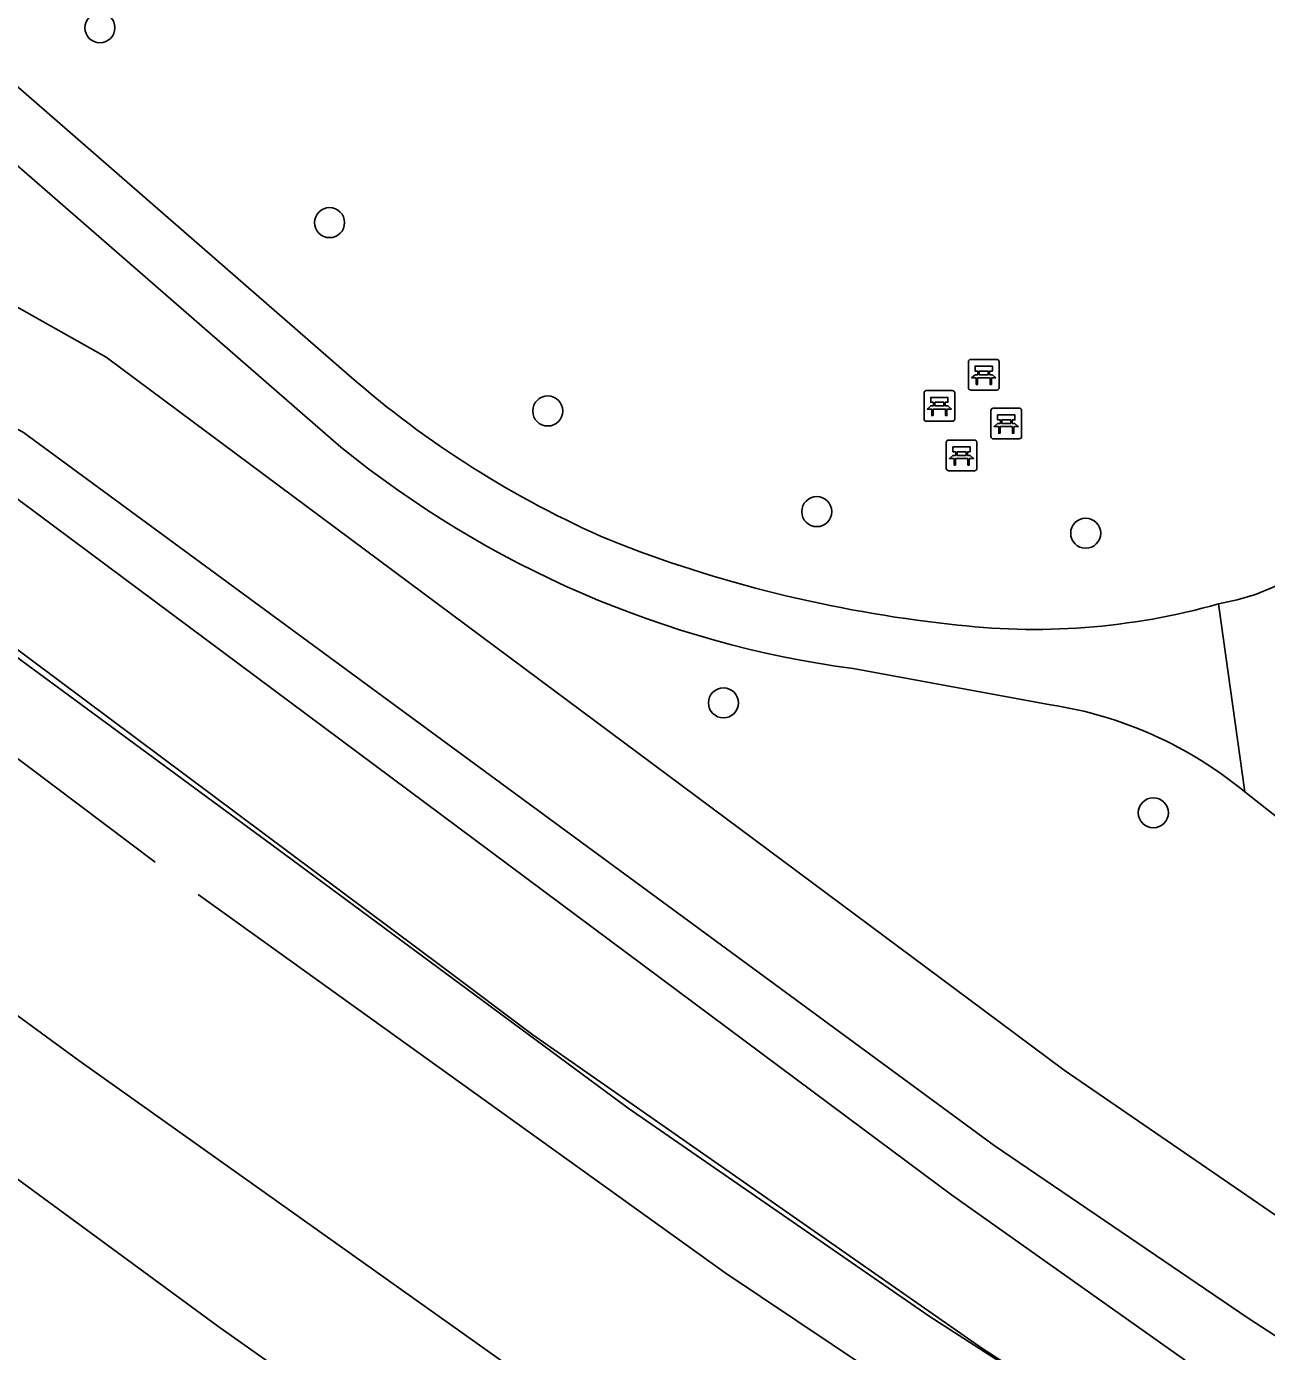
# Model space of a CAD drawing. Extents: x 160304 to 160955, y 383684 to 384161.
# Drawn here: x 160524.56 to 160564.93, y 383819.6 to 383862.76 of the extents above; entities that cross this region are included whole.
import ezdxf

# ---------------------------------------------------------------- set-up
doc = ezdxf.new("R2010")
doc.units = 0
for name, color, linetype in [('IMGEO_Bank', 7, 'Continuous'), ('IMGEO_Boom', 7, 'Continuous'), ('IMGEO_Geluidsscherm', 7, 'Continuous'), ('IMGEO_Greppel_droge_sloot', 7, 'Continuous'), ('IMGEO_Groenvoorziening', 7, 'Continuous'), ('IMGEO_Hek', 7, 'Continuous'), ('IMGEO_Spoor', 7, 'Continuous'), ('IMGEO_Spoorbaan_halfverhard', 7, 'Continuous'), ('IMGEO_Voetpad_halfverhard', 7, 'Continuous')]:
    doc.layers.add(name, color=color, linetype=linetype)

msp = doc.modelspace()

# ---------------------------------------------------------------- linework, layer by layer
at = {"layer": 'IMGEO_Bank'}
for p, q in [((160555.229, 383850.989), (160555.229, 383851.83)), ((160555.229, 383851.83), (160555.229, 383850.989)), ((160555.304, 383851.914), (160556.145, 383851.914)), ((160556.145, 383851.914), (160555.304, 383851.914)), ((160556.229, 383851.839), (160556.229, 383850.998)), ((160556.229, 383850.998), (160556.229, 383851.839)), ((160555.926, 383851.312), (160555.533, 383851.312)), ((160555.538, 383851.42), (160555.538, 383851.526)), ((160555.582, 383851.526), (160555.582, 383851.42)), ((160555.87, 383851.532), (160555.588, 383851.532)), ((160555.588, 383851.414), (160555.87, 383851.414)), ((160555.876, 383851.42), (160555.876, 383851.526)), ((160555.92, 383851.526), (160555.92, 383851.42)), ((160553.858, 383850.896), (160554.699, 383850.896)), ((160554.699, 383850.896), (160553.858, 383850.896)), ((160556.154, 383850.914), (160555.313, 383850.914)), ((160555.313, 383850.914), (160556.154, 383850.914)), ((160553.783, 383849.971), (160553.783, 383850.812)), ((160553.783, 383850.812), (160553.783, 383849.971)), ((160554.092, 383850.402), (160554.092, 383850.508)), ((160554.136, 383850.508), (160554.136, 383850.402)), ((160554.424, 383850.514), (160554.142, 383850.514)), ((160554.43, 383850.402), (160554.43, 383850.508)), ((160554.474, 383850.508), (160554.474, 383850.402)), ((160554.783, 383850.821), (160554.783, 383849.98)), ((160554.783, 383849.98), (160554.783, 383850.821)), ((160554.48, 383850.294), (160554.087, 383850.294)), ((160554.142, 383850.396), (160554.424, 383850.396)), ((160555.961, 383849.399), (160555.961, 383850.24)), ((160555.961, 383850.24), (160555.961, 383849.399)), ((160556.036, 383850.324), (160556.877, 383850.324)), ((160556.877, 383850.324), (160556.036, 383850.324)), ((160556.961, 383850.249), (160556.961, 383849.408)), ((160556.961, 383849.408), (160556.961, 383850.249)), ((160554.708, 383849.896), (160553.867, 383849.896)), ((160553.867, 383849.896), (160554.708, 383849.896)), ((160556.658, 383849.722), (160556.265, 383849.722)), ((160556.27, 383849.83), (160556.27, 383849.936)), ((160556.314, 383849.936), (160556.314, 383849.83)), ((160556.602, 383849.942), (160556.32, 383849.942)), ((160556.32, 383849.824), (160556.602, 383849.824)), ((160556.608, 383849.83), (160556.608, 383849.936)), ((160556.652, 383849.936), (160556.652, 383849.83)), ((160554.507, 383848.359), (160554.507, 383849.2)), ((160554.507, 383849.2), (160554.507, 383848.359)), ((160554.582, 383849.284), (160555.423, 383849.284)), ((160555.423, 383849.284), (160554.582, 383849.284)), ((160555.507, 383849.209), (160555.507, 383848.368)), ((160555.507, 383848.368), (160555.507, 383849.209)), ((160556.886, 383849.324), (160556.045, 383849.324)), ((160556.045, 383849.324), (160556.886, 383849.324)), ((160555.204, 383848.682), (160554.811, 383848.682)), ((160554.816, 383848.79), (160554.816, 383848.896)), ((160554.86, 383848.896), (160554.86, 383848.79)), ((160555.148, 383848.902), (160554.866, 383848.902)), ((160554.866, 383848.784), (160555.148, 383848.784)), ((160555.154, 383848.79), (160555.154, 383848.896)), ((160555.198, 383848.896), (160555.198, 383848.79)), ((160555.432, 383848.284), (160554.591, 383848.284)), ((160554.591, 383848.284), (160555.432, 383848.284))]:
    msp.add_line(p, q, dxfattribs=at)
for points in [[(160555.476, 383851.312), (160555.334, 383851.312), (160555.446, 383851.414), (160555.532, 383851.414)], [(160555.532, 383851.532), (160555.446, 383851.532), (160555.446, 383851.693), (160556.009, 383851.693), (160556.009, 383851.532), (160555.926, 383851.532)], [(160555.526, 383851.305), (160555.526, 383851.098), (160555.483, 383851.098), (160555.483, 383851.305)], [(160555.926, 383851.414), (160556.009, 383851.414), (160556.121, 383851.312), (160555.982, 383851.312)], [(160555.976, 383851.305), (160555.976, 383851.098), (160555.932, 383851.098), (160555.932, 383851.305)], [(160554.086, 383850.514), (160554, 383850.514), (160554, 383850.675), (160554.563, 383850.675), (160554.563, 383850.514), (160554.48, 383850.514)], [(160554.03, 383850.294), (160553.888, 383850.294), (160554, 383850.396), (160554.086, 383850.396)], [(160554.08, 383850.287), (160554.08, 383850.08), (160554.037, 383850.08), (160554.037, 383850.287)], [(160554.48, 383850.396), (160554.563, 383850.396), (160554.675, 383850.294), (160554.536, 383850.294)], [(160554.53, 383850.287), (160554.53, 383850.08), (160554.486, 383850.08), (160554.486, 383850.287)], [(160556.264, 383849.942), (160556.178, 383849.942), (160556.178, 383850.103), (160556.741, 383850.103), (160556.741, 383849.942), (160556.658, 383849.942)], [(160556.208, 383849.722), (160556.066, 383849.722), (160556.178, 383849.824), (160556.264, 383849.824)], [(160556.258, 383849.715), (160556.258, 383849.508), (160556.215, 383849.508), (160556.215, 383849.715)], [(160556.658, 383849.824), (160556.741, 383849.824), (160556.853, 383849.722), (160556.714, 383849.722)], [(160556.708, 383849.715), (160556.708, 383849.508), (160556.664, 383849.508), (160556.664, 383849.715)], [(160554.754, 383848.682), (160554.612, 383848.682), (160554.724, 383848.784), (160554.81, 383848.784)], [(160554.81, 383848.902), (160554.724, 383848.902), (160554.724, 383849.063), (160555.287, 383849.063), (160555.287, 383848.902), (160555.204, 383848.902)], [(160555.204, 383848.784), (160555.287, 383848.784), (160555.399, 383848.682), (160555.26, 383848.682)], [(160554.804, 383848.675), (160554.804, 383848.468), (160554.761, 383848.468), (160554.761, 383848.675)], [(160555.254, 383848.675), (160555.254, 383848.468), (160555.21, 383848.468), (160555.21, 383848.675)]]:
    msp.add_lwpolyline(points, dxfattribs=at)
for centre, radius, start, end in [((160555.307, 383851.836), 0.0779, 92.4484, 184.2845), ((160555.307, 383851.836), 0.0779, 92.4484, 184.2845), ((160556.151, 383851.836), 0.0779, 2.4484, 94.2845), ((160556.151, 383851.836), 0.0779, 2.4484, 94.2845), ((160555.476, 383851.305), 0.00671, 2.8957, 87.1043), ((160555.533, 383851.305), 0.00671, 92.8957, 177.1043), ((160555.531, 383851.525), 0.00671, 2.8957, 87.1043), ((160555.531, 383851.421), 0.00671, 272.8957, 357.1043), ((160555.588, 383851.525), 0.00671, 92.8957, 177.1043), ((160555.588, 383851.421), 0.00671, 182.8957, 267.1043), ((160555.87, 383851.525), 0.00671, 2.8957, 87.1043), ((160555.87, 383851.421), 0.00671, 272.8957, 357.1043), ((160555.927, 383851.525), 0.00671, 92.8957, 177.1043), ((160555.927, 383851.421), 0.00671, 182.8957, 267.1043), ((160555.925, 383851.305), 0.00671, 2.8957, 87.1043), ((160555.982, 383851.305), 0.00671, 92.8957, 177.1043), ((160553.861, 383850.818), 0.0779, 92.4484, 184.2845), ((160553.861, 383850.818), 0.0779, 92.4484, 184.2845), ((160554.705, 383850.818), 0.0779, 2.4484, 94.2845), ((160554.705, 383850.818), 0.0779, 2.4484, 94.2845), ((160555.307, 383850.992), 0.0779, 182.4484, 274.2845), ((160555.307, 383850.992), 0.0779, 182.4484, 274.2845), ((160556.151, 383850.992), 0.0779, 272.4484, 4.2845), ((160556.151, 383850.992), 0.0779, 272.4484, 4.2845), ((160554.085, 383850.507), 0.00671, 2.8957, 87.1043), ((160554.142, 383850.507), 0.00671, 92.8957, 177.1043), ((160554.424, 383850.507), 0.00671, 2.8957, 87.1043), ((160554.481, 383850.507), 0.00671, 92.8957, 177.1043), ((160554.03, 383850.287), 0.00671, 2.8957, 87.1043), ((160554.087, 383850.287), 0.00671, 92.8957, 177.1043), ((160554.085, 383850.403), 0.00671, 272.8957, 357.1043), ((160554.142, 383850.403), 0.00671, 182.8957, 267.1043), ((160554.424, 383850.403), 0.00671, 272.8957, 357.1043), ((160554.481, 383850.403), 0.00671, 182.8957, 267.1043), ((160554.479, 383850.287), 0.00671, 2.8957, 87.1043), ((160554.536, 383850.287), 0.00671, 92.8957, 177.1043), ((160554.705, 383849.974), 0.0779, 272.4484, 4.2845), ((160554.705, 383849.974), 0.0779, 272.4484, 4.2845), ((160556.039, 383850.246), 0.0779, 92.4484, 184.2845), ((160556.039, 383850.246), 0.0779, 92.4484, 184.2845), ((160556.883, 383850.246), 0.0779, 2.4484, 94.2845), ((160556.883, 383850.246), 0.0779, 2.4484, 94.2845), ((160553.861, 383849.974), 0.0779, 182.4484, 274.2845), ((160553.861, 383849.974), 0.0779, 182.4484, 274.2845), ((160556.208, 383849.715), 0.00671, 2.8957, 87.1043), ((160556.265, 383849.715), 0.00671, 92.8957, 177.1043), ((160556.263, 383849.935), 0.00671, 2.8957, 87.1043), ((160556.263, 383849.831), 0.00671, 272.8957, 357.1043), ((160556.32, 383849.935), 0.00671, 92.8957, 177.1043), ((160556.32, 383849.831), 0.00671, 182.8957, 267.1043), ((160556.602, 383849.935), 0.00671, 2.8957, 87.1043), ((160556.602, 383849.831), 0.00671, 272.8957, 357.1043), ((160556.659, 383849.935), 0.00671, 92.8957, 177.1043), ((160556.659, 383849.831), 0.00671, 182.8957, 267.1043), ((160556.657, 383849.715), 0.00671, 2.8957, 87.1043), ((160556.714, 383849.715), 0.00671, 92.8957, 177.1043), ((160554.585, 383849.206), 0.0779, 92.4484, 184.2845), ((160554.585, 383849.206), 0.0779, 92.4484, 184.2845), ((160555.429, 383849.206), 0.0779, 2.4484, 94.2845), ((160555.429, 383849.206), 0.0779, 2.4484, 94.2845), ((160556.039, 383849.402), 0.0779, 182.4484, 274.2845), ((160556.039, 383849.402), 0.0779, 182.4484, 274.2845), ((160556.883, 383849.402), 0.0779, 272.4484, 4.2845), ((160556.883, 383849.402), 0.0779, 272.4484, 4.2845), ((160554.754, 383848.675), 0.00671, 2.8957, 87.1043), ((160554.811, 383848.675), 0.00671, 92.8957, 177.1043), ((160554.809, 383848.895), 0.00671, 2.8957, 87.1043), ((160554.809, 383848.791), 0.00671, 272.8957, 357.1043), ((160554.866, 383848.895), 0.00671, 92.8957, 177.1043), ((160554.866, 383848.791), 0.00671, 182.8957, 267.1043), ((160555.148, 383848.895), 0.00671, 2.8957, 87.1043), ((160555.148, 383848.791), 0.00671, 272.8957, 357.1043), ((160555.205, 383848.895), 0.00671, 92.8957, 177.1043), ((160555.205, 383848.791), 0.00671, 182.8957, 267.1043), ((160555.203, 383848.675), 0.00671, 2.8957, 87.1043), ((160555.26, 383848.675), 0.00671, 92.8957, 177.1043), ((160554.585, 383848.362), 0.0779, 182.4484, 274.2845), ((160554.585, 383848.362), 0.0779, 182.4484, 274.2845), ((160555.429, 383848.362), 0.0779, 272.4484, 4.2845), ((160555.429, 383848.362), 0.0779, 272.4484, 4.2845)]:
    msp.add_arc(centre, radius, start, end, dxfattribs=at)
at = {"layer": 'IMGEO_Boom'}
for centre in [(160526.951, 383862.714), (160534.429, 383856.367), (160541.532, 383850.232), (160550.291, 383846.953), (160559.047, 383846.249), (160547.252, 383840.724), (160561.249, 383837.144)]:
    msp.add_circle(centre, 0.489, dxfattribs=at)
at = {"layer": 'IMGEO_Geluidsscherm'}
msp.add_lwpolyline([(160686.759, 383750.625), (160672.482, 383756.393), (160653.695, 383764.318), (160642.524, 383769.565), (160635.042, 383773.22), (160627.624, 383777.076), (160617.821, 383782.347), (160607.466, 383788.015), (160594.035, 383795.602), (160580.76, 383803.54), (160572.05, 383809.071), (160553.954, 383820.743), (160544.153, 383827.521), (160532.965, 383835.794), (160524.208, 383842.242)], dxfattribs=at)
at = {"layer": 'IMGEO_Greppel_droge_sloot'}
for points in [[(160582.534, 383812.776), (160565.781, 383823.661), (160558.345, 383828.766), (160555.752, 383830.697), (160527.152, 383851.99), (160512.051, 383860.483), (160509.235, 383862.067)], [(160508.125, 383858.628), (160524.459, 383849.529), (160553.11, 383828.476), (160556.064, 383826.306), (160564.334, 383820.679), (160580.761, 383810.015), (160598.802, 383799.175), (160608.496, 383793.387), (160620.915, 383786.51), (160639.606, 383776.783), (160648.339, 383772.659), (160662.889, 383766.429), (160684.972, 383756.649), (160685.542, 383758.679), (160664.695, 383768.884), (160649.742, 383775.545), (160640.34, 383780.06), (160622.299, 383789.443), (160610.062, 383796.203), (160600.019, 383802.155), (160582.534, 383812.776)]]:
    msp.add_lwpolyline(points, dxfattribs=at)
at = {"layer": 'IMGEO_Groenvoorziening'}
for points in [[(160500, 383882.257), (160500.393, 383881.602), (160535.063, 383851.391)], [(160534.801, 383849.056), (160500, 383879.361)], [(160563.376, 383843.949), (160563.984, 383844.076), (160564.578, 383844.257), (160565.154, 383844.491), (160565.706, 383844.775), (160566.231, 383845.107), (160566.724, 383845.485), (160567.181, 383845.905), (160567.255, 383845.98), (160587.546, 383868.946)], [(160512.051, 383860.483), (160527.152, 383851.99), (160555.752, 383830.697), (160558.345, 383828.766), (160565.781, 383823.661), (160582.534, 383812.776), (160600.019, 383802.155), (160610.062, 383796.203), (160622.299, 383789.443), (160640.34, 383780.06), (160649.742, 383775.545), (160664.695, 383768.884), (160685.542, 383758.679), (160684.972, 383756.649), (160697.446, 383751.712), (160700.343, 383760.526), (160696.112, 383762.451), (160684.565, 383767.367), (160636.545, 383788.535), (160627.316, 383792.767), (160623.864, 383794.407), (160613.532, 383800.088), (160603.749, 383806.669), (160564.231, 383837.826)], [(160580.761, 383810.015), (160564.334, 383820.679), (160556.064, 383826.306), (160553.11, 383828.476), (160524.459, 383849.529), (160508.125, 383858.628)], [(160696.927, 383750.364), (160675.193, 383758.971), (160661.749, 383764.724), (160655.075, 383767.71), (160647.362, 383771.271), (160620.042, 383784.846), (160607.663, 383791.435), (160597.881, 383797.106), (160578.989, 383808.416), (160563.225, 383818.641), (160554.68, 383824.697), (160551.794, 383826.847), (160518.879, 383851.372)], [(160518.879, 383851.372), (160551.794, 383826.847), (160554.68, 383824.697), (160563.225, 383818.641), (160578.989, 383808.416), (160597.881, 383797.106), (160607.663, 383791.435), (160620.042, 383784.846), (160647.362, 383771.271), (160655.075, 383767.71), (160661.749, 383764.724), (160675.193, 383758.971), (160696.927, 383750.364), (160697.446, 383751.712), (160684.972, 383756.649), (160662.889, 383766.429), (160648.339, 383772.659), (160639.606, 383776.783), (160620.915, 383786.51), (160608.496, 383793.387), (160598.802, 383799.175), (160580.761, 383810.015)], [(160516.388, 383848.334), (160538.124, 383832.102), (160541.052, 383829.915), (160555.671, 383819.702), (160576.781, 383806.013), (160602.773, 383790.505), (160631.682, 383774.998), (160638.53, 383771.35), (160639.44, 383770.934), (160653.965, 383764.288), (160661.81, 383760.699), (160688.357, 383750)], [(160557.905, 383840.665), (160551.472, 383841.841)]]:
    msp.add_lwpolyline(points, dxfattribs=at)
for centre, radius, start, end in [((160556.521, 383875.942), 32.607, 228.8457, 246.5379), ((160555.958, 383875.073), 33.534, 230.8826, 262.3127), ((160559.2, 383885.579), 42.536, 248.3962, 263.809), ((160557.373, 383865.214), 22.096, 262.8242, 285.7642), ((160555.862, 383827.645), 13.179, 50.5789, 81.0817)]:
    msp.add_arc(centre, radius, start, end, dxfattribs=at)
at = {"layer": 'IMGEO_Hek'}
for points in [[(160551.794, 383826.847), (160518.879, 383851.372), (160516.251, 383853.192), (160503.928, 383859.415)], [(160696.927, 383750.364), (160675.193, 383758.971), (160661.749, 383764.724), (160655.075, 383767.71), (160647.362, 383771.271), (160620.042, 383784.846), (160607.663, 383791.435), (160597.881, 383797.106), (160578.989, 383808.416), (160563.225, 383818.641), (160554.68, 383824.697), (160551.794, 383826.847)]]:
    msp.add_lwpolyline(points, dxfattribs=at)
at = {"layer": 'IMGEO_Spoor'}
for points in [[(160516.246, 383844.949), (160528.746, 383835.538)], [(160518.437, 383834.798), (160526.266, 383829.08), (160546.019, 383815.039), (160554.004, 383809.54), (160562.086, 383804.187), (160570.261, 383798.975), (160578.519, 383793.892), (160586.85, 383788.936), (160603.665, 383779.283), (160612.13, 383774.56), (160620.648, 383769.928), (160629.239, 383765.437), (160637.906, 383761.095), (160651.046, 383754.863), (160659.926, 383750.972), (160682.228, 383741.489), (160686.708, 383739.638)], [(160530.15, 383834.481), (160547.311, 383822.154), (160567.061, 383808.928), (160587.242, 383796.372), (160607.832, 383784.499), (160628.809, 383773.322), (160647.996, 383763.863), (160669.638, 383754.038), (160691.598, 383744.942), (160713.849, 383736.587), (160728.916, 383731.406), (160740.371, 383727.721), (160751.888, 383724.231), (160763.462, 383720.937), (160775.091, 383717.839), (160785.599, 383715.218), (160793.644, 383713.359)], [(160521.142, 383827.506), (160530.795, 383820.427), (160540.557, 383813.514), (160550.431, 383806.765), (160560.424, 383800.175), (160570.519, 383793.754), (160580.716, 383787.504), (160591.025, 383781.425), (160601.431, 383775.517), (160611.926, 383769.783), (160622.522, 383764.221), (160633.215, 383758.851), (160644, 383753.682), (160654.878, 383748.689), (160671.315, 383741.495), (160682.356, 383736.893), (160693.472, 383732.448)]]:
    msp.add_lwpolyline(points, dxfattribs=at)
at = {"layer": 'IMGEO_Spoorbaan_halfverhard'}
msp.add_lwpolyline([(160688.357, 383750), (160661.81, 383760.699), (160653.965, 383764.288), (160639.44, 383770.934), (160638.53, 383771.35), (160631.682, 383774.998), (160602.773, 383790.505), (160576.781, 383806.013), (160555.671, 383819.702), (160541.052, 383829.915), (160538.124, 383832.102), (160516.388, 383848.334)], dxfattribs=at)
at = {"layer": 'IMGEO_Voetpad_halfverhard'}
for points in [[(160454.463, 383916.72), (160468.415, 383905.426), (160475.38, 383900.223), (160480.826, 383895.891), (160486.155, 383891.417), (160487.856, 383889.936), (160500, 383879.361), (160534.801, 383849.056)], [(160535.063, 383851.391), (160500.393, 383881.602), (160500, 383882.257)], [(160587.546, 383868.946), (160567.255, 383845.98), (160567.181, 383845.905), (160566.724, 383845.485), (160566.231, 383845.107), (160565.706, 383844.775), (160565.154, 383844.491), (160564.578, 383844.257), (160563.984, 383844.076), (160563.376, 383843.949), (160564.231, 383837.826), (160603.749, 383806.669), (160613.532, 383800.088), (160623.864, 383794.407), (160627.316, 383792.767), (160636.545, 383788.535), (160684.565, 383767.367)], [(160564.231, 383837.826), (160563.376, 383843.949)], [(160551.472, 383841.841), (160557.905, 383840.665)]]:
    msp.add_lwpolyline(points, dxfattribs=at)
for centre, radius, start, end in [((160556.521, 383875.942), 32.607, 228.8457, 246.5379), ((160555.958, 383875.073), 33.534, 230.8826, 262.3127), ((160559.2, 383885.579), 42.536, 248.3962, 263.809), ((160557.373, 383865.214), 22.096, 262.8242, 285.7642), ((160555.862, 383827.645), 13.179, 50.5789, 81.0817)]:
    msp.add_arc(centre, radius, start, end, dxfattribs=at)

doc.saveas('drawing.dxf')
